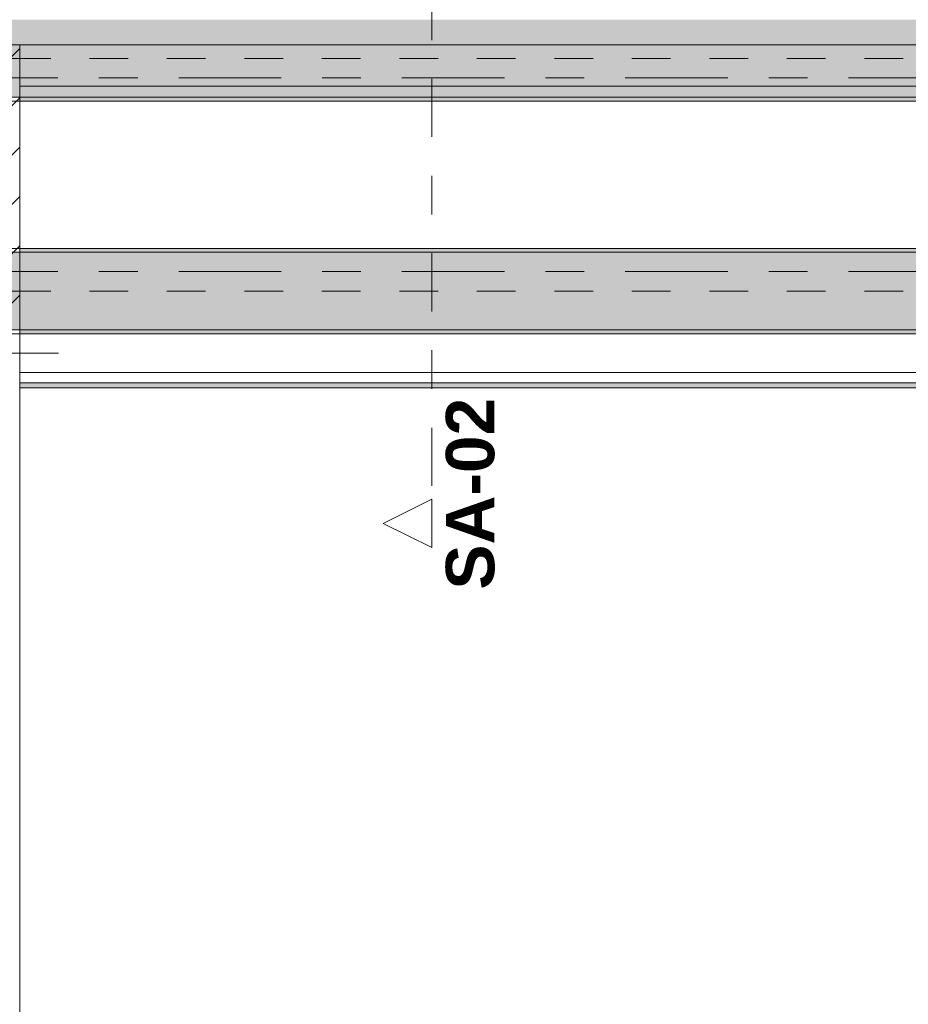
# Model space of a CAD drawing. Header units: metres. Extents: x -3.6 to 85.2, y -11 to 16.8.
# Tile 329 of 508: x 36.6 to 38.9, y 3.5 to 6. Entities that reach past the tile are written whole.
import ezdxf

# ---------------------------------------------------------------- set-up
doc = ezdxf.new("R2010")
doc.units = ezdxf.units.M
doc.header["$MEASUREMENT"] = 0
for name, pattern in [('Achse', [0.2, 0.1, -0.05, 0, -0.05]), ('Schnittlinie', [0.3, 0.15, -0.075, 0, -0.075]), ('Strichlinie doppelt', [0.546806, 0.264583, -0.105833, 0.070556, -0.105833]), ('Wipeout_Contour', [1, 0, -1])]:
    doc.linetypes.add(name, pattern=pattern)
for name, color, linetype in [('203 - Marker.Schnitt - Ausbaudetail SA', 7, 'Continuous'), ('451 - Universal.Achsen Raster', 7, 'Continuous'), ('605 - Struktur.Wand Innen', 7, 'Continuous'), ('608 - Struktur.Träger', 7, 'Continuous'), ('Abbruch_605 - Struktur.Wand Innen', 7, 'Continuous'), ('Neubau_653 - Abdeckung.TB Verkofferung', 7, 'Continuous')]:
    doc.layers.add(name, color=color, linetype=linetype)
doc.styles.add('ERSTELLTER_STIL_1', font='txt')
doc.linetypes.add('Abbruch 1', pattern='A,0,[1,2022.0244.A_L5A-PL04.03_iB_Deckenspiegel 1.OG1.Shx,S=0.001984,R=0,X=0,Y=0],-0.25,0', length=0.25)
pattern_1 = [(45, (0, 0), (-0.01767767, 0.01767767), [0, -0.025])]
pattern_2 = [(45, (0, 0), (-0.0636396, 0.0636396), [])]
pattern_3 = [(45, (0, 0), (-0.08485281, 0.08485281), []), (45, (-0.04243, 0.04243), (-0.08485281, 0.08485281), [0.09, -0.03])]

msp = doc.modelspace()

# ---------------------------------------------------------------- hatches: boundary and pattern name
at = {"layer": 'Neubau_653 - Abdeckung.TB Verkofferung', "linetype": 'Continuous', "lineweight": 0, "true_color": 0x000000}
h = msp.add_hatch(dxfattribs=at)
h.set_pattern_fill('Gips_0001', color=18, style=0, pattern_type=2)
h.set_pattern_definition(pattern_1)
h.paths.add_polyline_path([(36.6, 5.0505), (40.05, 5.0505), (40.05, 5.063), (36.6, 5.063)])

# ---------------------------------------------------------------- linework, layer by layer
at = {"layer": 'Abbruch_605 - Struktur.Wand Innen', "color": 160, "linetype": 'Abbruch 1', "lineweight": 5, "true_color": 0x3232ff}
msp.add_line((36.36, 5.14), (36.7, 5.14), dxfattribs=at)
msp.add_line((36.36, 5.14), (36.7, 5.14), dxfattribs=at)
at = {"layer": 'Abbruch_605 - Struktur.Wand Innen', "color": 7, "linetype": 'Abbruch 1', "lineweight": 18, "flags": 128}
msp.add_lwpolyline([(36.6, 5.1), (36.6, 5.18)], dxfattribs=at)
at = {"layer": 'Neubau_653 - Abdeckung.TB Verkofferung', "color": 1, "linetype": 'Continuous', "lineweight": 9}
for p, q in [((36.6, 5.8285), (40.05, 5.8285)), ((36.6, 5.0505), (36.6, 5.8285)), ((36.6, 5.0505), (40.05, 5.0505))]:
    msp.add_line(p, q, dxfattribs=at)
at = {"layer": 'Neubau_653 - Abdeckung.TB Verkofferung', "color": 1, "linetype": 'Continuous', "lineweight": 5}
for p, q in [((40.05, 5.19), (36.6, 5.19)), ((40.05, 5.09), (36.6, 5.09)), ((40.05, 5.063), (36.6, 5.063)), ((40.05, 5.0505), (36.6, 5.0505))]:
    msp.add_line(p, q, dxfattribs=at)
at = {"layer": 'Neubau_653 - Abdeckung.TB Verkofferung', "color": 1, "linetype": 'Continuous', "lineweight": 5, "flags": 128}
msp.add_lwpolyline([(36.6, 5.19), (36.6, 5.09), (36.6, 5.063), (36.6, 5.0505)], dxfattribs=at)

# ---------------------------------------------------------------- texts
at = {"layer": '203 - Marker.Schnitt - Ausbaudetail SA', "color": 7, "lineweight": 13, "insert": (37.8267, 5.0246), "char_height": 0.125, "attachment_point": 9, "rotation": 90, "style": 'ERSTELLTER_STIL_1'}
msp.add_mtext('\\A1;{\\pqr;\\pt0;\\fArial|b1|i0|c0|p38;SA-02}', dxfattribs=at)

# ---------------------------------------------------------------- next in the draw order: wipeouts: each hides what was drawn before it
at = {"color": 254, "linetype": 'Wipeout_Contour', "lineweight": 0, "ltscale": 111.524003}
msp.add_wipeout([(36.46, 5.8285), (36.6, 5.935), (36.46, 5.935)], dxfattribs=at).dxf.layer = '605 - Struktur.Wand Innen'
at = {"color": 254, "linetype": 'Wipeout_Contour', "lineweight": 0, "ltscale": 146.845863}
msp.add_wipeout([(36.6, 5.1), (36.46, 5.1), (36.46, 0.7), (36.6, 0.7)], dxfattribs=at).dxf.layer = '605 - Struktur.Wand Innen'

# ---------------------------------------------------------------- next in the draw order: hatches: boundary and pattern name
at = {"layer": '605 - Struktur.Wand Innen', "linetype": 'Continuous', "lineweight": 0, "true_color": 0x000000}
h = msp.add_hatch(dxfattribs=at)
h.set_pattern_fill('MW_Ziegel_0001', color=18, style=0, pattern_type=2)
h.set_pattern_definition(pattern_2)
h.paths.add_polyline_path([(36.46, 5.8285), (36.6, 5.935), (36.46, 5.935)])

# ---------------------------------------------------------------- next in the draw order: linework, layer by layer
at = {"layer": '605 - Struktur.Wand Innen', "color": 7, "linetype": 'Continuous', "lineweight": 18, "flags": 128}
msp.add_lwpolyline([(36.6, 0.7), (36.6, 5.1)], dxfattribs=at)

# ---------------------------------------------------------------- next in the draw order: wipeouts: each hides what was drawn before it
at = {"color": 254, "linetype": 'Wipeout_Contour', "lineweight": 0, "ltscale": 147.779546}
msp.add_wipeout([(36.6, 5.935), (36.46, 5.8285), (36.46, 5.18), (36.6, 5.18)], dxfattribs=at).dxf.layer = '605 - Struktur.Wand Innen'

# ---------------------------------------------------------------- next in the draw order: hatches: boundary and pattern name
at = {"layer": '605 - Struktur.Wand Innen', "linetype": 'Continuous', "lineweight": 0, "true_color": 0x000000}
h = msp.add_hatch(dxfattribs=at)
h.set_pattern_fill('MW_Ziegel_0001', color=18, style=0, pattern_type=2)
h.set_pattern_definition(pattern_2)
h.paths.add_polyline_path([(36.6, 5.935), (36.46, 5.8285), (36.46, 5.18), (36.6, 5.18)])
at = {"layer": '608 - Struktur.Träger', "linetype": 'Continuous', "lineweight": 0, "true_color": 0x000000}
h = msp.add_hatch(dxfattribs=at)
h.set_pattern_fill('Gips_0001', color=18, style=0, pattern_type=2)
h.set_pattern_definition(pattern_1)
h.paths.add_polyline_path([(39.97, 5.8), (36.6, 5.8), (36.6, 5.79), (39.97, 5.79)])
h = msp.add_hatch(dxfattribs=at)
h.set_pattern_fill('Beton__Stahlbeton_0001', color=18, style=0, pattern_type=2)
h.set_pattern_definition(pattern_3)
h.paths.add_polyline_path([(0.69, 5.4), (0.38, 5.4), (0.38, 5.2), (0.69, 5.2), (7.57, 5.2), (7.89, 5.2), (11.17, 5.2), (11.49, 5.2), (14.86, 5.2), (15.02, 5.2), (18.37, 5.2), (18.69, 5.2), (22.04, 5.2), (22.2, 5.2), (25.57, 5.2), (25.89, 5.2), (29.26, 5.2), (29.42, 5.2), (32.77, 5.2), (33.09, 5.2), (36.46, 5.2), (36.6, 5.2), (39.97, 5.2), (40.29, 5.2), (47.16, 5.2), (47.49, 5.2), (54.37, 5.2), (54.69, 5.2), (58.06, 5.2), (58.195, 5.2), (61.57, 5.2), (61.88, 5.2), (61.88, 5.4), (61.57, 5.4), (58.195, 5.4), (58.06, 5.4), (54.69, 5.4), (54.37, 5.4), (47.49, 5.4), (47.17, 5.4), (40.29, 5.4), (39.97, 5.4), (36.6, 5.4), (36.46, 5.4), (33.09, 5.4), (32.77, 5.4), (29.42, 5.4), (29.26, 5.4), (25.89, 5.4), (25.57, 5.4), (22.2, 5.4), (22.04, 5.4), (18.69, 5.4), (18.37, 5.4), (15.02, 5.4), (14.86, 5.4), (11.49, 5.4), (11.17, 5.4), (7.89, 5.4), (7.57, 5.4)])
h = msp.add_hatch(dxfattribs=at)
h.set_pattern_fill('Gips_0001', color=18, style=0, pattern_type=2)
h.set_pattern_definition(pattern_1)
h.paths.add_polyline_path([(36.6, 5.41), (36.6, 5.4), (39.97, 5.4), (39.97, 5.41)])
h = msp.add_hatch(dxfattribs=at)
h.set_pattern_fill('Gips_0001', color=18, style=0, pattern_type=2)
h.set_pattern_definition(pattern_1)
h.paths.add_polyline_path([(36.6, 5.2), (36.6, 5.19), (39.97, 5.19), (39.97, 5.2)])

# ---------------------------------------------------------------- next in the draw order: linework, layer by layer
at = {"layer": '451 - Universal.Achsen Raster', "color": 160, "linetype": 'Strichlinie doppelt', "lineweight": 9, "true_color": 0x3232ff}
msp.add_line((64.935, 5.35), (-3.175, 5.35), dxfattribs=at)
at = {"layer": '605 - Struktur.Wand Innen', "color": 7, "linetype": 'Continuous', "lineweight": 18, "flags": 128}
for points in [[(36.6, 5.935), (36.46, 5.935)], [(36.6, 5.18), (36.6, 5.935)]]:
    msp.add_lwpolyline(points, dxfattribs=at)
at = {"layer": '608 - Struktur.Träger', "color": 7, "linetype": 'Continuous', "lineweight": 5}
for p, q in [((36.6, 5.8), (36.6, 5.79)), ((39.97, 5.79), (36.6, 5.79)), ((36.6, 5.41), (36.6, 5.4)), ((39.97, 5.41), (36.6, 5.41)), ((36.6, 5.2), (36.6, 5.19)), ((39.97, 5.19), (36.6, 5.19))]:
    msp.add_line(p, q, dxfattribs=at)
at = {"layer": '608 - Struktur.Träger', "color": 7, "linetype": 'Continuous', "lineweight": 13}
for p, q in [((0.38, 5.79), (61.88, 5.79)), ((0.38, 5.41), (61.88, 5.41)), ((36.6, 5.4), (36.46, 5.4)), ((39.97, 5.4), (36.6, 5.4)), ((0.38, 5.19), (61.88, 5.19))]:
    msp.add_line(p, q, dxfattribs=at)
at = {"layer": '608 - Struktur.Träger', "color": 7, "linetype": 'Achse', "lineweight": 9}
msp.add_line((0.38, 5.3), (61.88, 5.3), dxfattribs=at)
at = {"layer": '608 - Struktur.Träger', "color": 7, "linetype": 'Continuous', "lineweight": 13, "flags": 128}
for points in [[(61.88, 5.8), (61.57, 5.8), (58.195, 5.8), (58.06, 5.8), (54.69, 5.8), (54.37, 5.8), (47.49, 5.8), (47.17, 5.8), (40.29, 5.8), (39.97, 5.8), (36.6, 5.8), (36.46, 5.8), (33.09, 5.8), (32.77, 5.8), (25.89, 5.8)], [(61.88, 5.2), (61.57, 5.2), (58.195, 5.2), (58.06, 5.2), (54.69, 5.2), (54.37, 5.2), (47.49, 5.2), (47.16, 5.2), (40.29, 5.2), (39.97, 5.2), (36.6, 5.2), (36.46, 5.2), (33.09, 5.2), (32.77, 5.2), (29.42, 5.2)]]:
    msp.add_lwpolyline(points, dxfattribs=at)

# ---------------------------------------------------------------- next in the draw order: wipeouts: each hides what was drawn before it
at = {"color": 254, "linetype": 'Wipeout_Contour', "lineweight": 0, "ltscale": 154.786558}
msp.add_wipeout([(39.8925, 5.935), (36.6, 5.935), (36.6, 5.8285), (39.8925, 5.8285)], dxfattribs=at).dxf.layer = '605 - Struktur.Wand Innen'

# ---------------------------------------------------------------- next in the draw order: hatches: boundary and pattern name
at = {"layer": '608 - Struktur.Träger', "linetype": 'Continuous', "lineweight": 0, "true_color": 0x000000}
h = msp.add_hatch(dxfattribs=at)
h.set_pattern_fill('Beton__Stahlbeton_0001', color=18, style=0, pattern_type=2)
h.set_pattern_definition(pattern_3)
h.paths.add_polyline_path([(0.69, 6), (0.38, 6), (0.38, 5.8), (0.69, 5.8), (7.57, 5.8), (7.89, 5.8), (11.17, 5.8), (11.49, 5.8), (14.86, 5.8), (15.02, 5.8), (18.37, 5.8), (18.69, 5.8), (22.04, 5.8), (22.2, 5.8), (25.57, 5.8), (25.89, 5.8), (32.77, 5.8), (33.09, 5.8), (36.46, 5.8), (36.6, 5.8), (39.97, 5.8), (40.29, 5.8), (47.17, 5.8), (47.49, 5.8), (54.37, 5.8), (54.69, 5.8), (58.06, 5.8), (58.195, 5.8), (61.57, 5.8), (61.88, 5.8), (61.88, 6), (61.57, 6), (54.69, 6), (54.37, 6), (50.9225, 6), (50.8575, 6), (47.49, 6), (47.17, 6), (40.29, 6), (39.97, 6), (33.09, 6), (32.77, 6), (25.89, 6), (25.57, 6), (18.69, 6), (18.37, 6), (11.49, 6), (11.17, 6), (7.89, 6), (7.57, 6)])

# ---------------------------------------------------------------- next in the draw order: linework, layer by layer
at = {"layer": '203 - Marker.Schnitt - Ausbaudetail SA', "color": 7, "linetype": 'Schnittlinie', "lineweight": 13}
msp.add_line((37.6634, 6.2975), (37.6634, 4.763), dxfattribs=at)
at = {"layer": '451 - Universal.Achsen Raster', "color": 160, "linetype": 'Strichlinie doppelt', "lineweight": 9, "true_color": 0x3232ff}
msp.add_line((64.935, 5.85), (-3.175, 5.85), dxfattribs=at)
at = {"layer": '605 - Struktur.Wand Innen', "color": 7, "linetype": 'Continuous', "lineweight": 13, "flags": 128}
for points in [[(39.97, 5.935), (36.6, 5.935)], [(36.6, 5.935), (36.6, 5.8285)], [(36.6, 5.8285), (39.8925, 5.8285)]]:
    msp.add_lwpolyline(points, dxfattribs=at)
at = {"layer": '608 - Struktur.Träger', "color": 7, "linetype": 'Achse', "lineweight": 9}
msp.add_line((0.38, 5.9), (61.88, 5.9), dxfattribs=at)

# ---------------------------------------------------------------- next in the draw order: wipeouts: each hides what was drawn before it
at = {"color": 254, "linetype": 'Wipeout_Contour', "lineweight": 0, "ltscale": 113.252165}
msp.add_wipeout([(37.6634, 4.638), (37.6634, 4.763), (37.5384, 4.7005)], dxfattribs=at).dxf.layer = '203 - Marker.Schnitt - Ausbaudetail SA'

# ---------------------------------------------------------------- next in the draw order: linework, layer by layer
at = {"layer": '203 - Marker.Schnitt - Ausbaudetail SA', "color": 7, "linetype": 'Continuous', "lineweight": 13, "flags": 128}
msp.add_lwpolyline([(37.6634, 4.638), (37.6634, 4.763), (37.5384, 4.7005)], close=True, dxfattribs=at)

doc.saveas('drawing.dxf')
